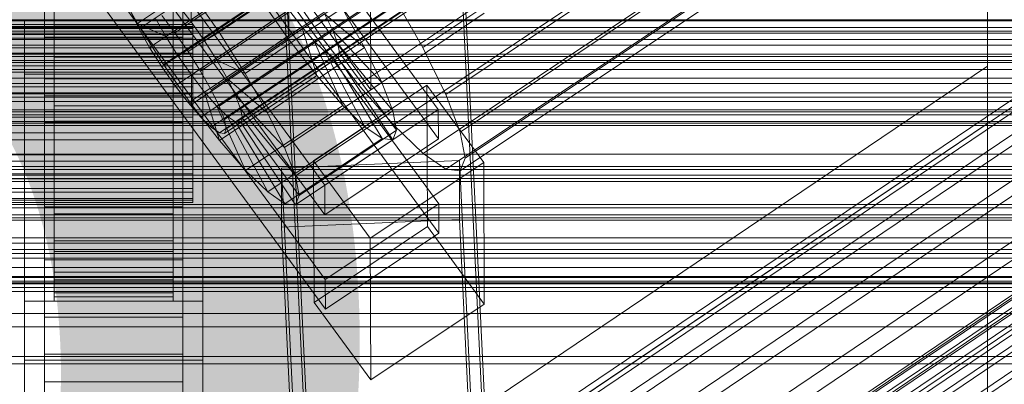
# Model space of a CAD drawing. Header units: millimetres. Extents: x -1970 to 61924, y -58230 to 6847.
# Tile 293 of 656: x 130 to 230, y -33417 to -33380. Entities that reach past the tile are written whole.
import ezdxf

# ---------------------------------------------------------------- set-up
doc = ezdxf.new("R2010")
doc.units = ezdxf.units.MM
for name, color, linetype, lineweight in [('COTAS_O', 1, 'Continuous', 0), ('frontal_C01', 7, 'Continuous', 0), ('frontal_C02', 7, 'Continuous', 0), ('frontal_C03', 7, 'Continuous', 0), ('frontal_dosificador', 7, 'Continuous', 0), ('frontal_secador', 7, 'Continuous', 0)]:
    doc.layers.add(name, color=color, linetype=linetype, lineweight=lineweight)
doc.dimstyles.new('R19_100', dxfattribs={"dimtxt": 250, "dimasz": 150, "dimexe": 150, "dimexo": 80, "dimgap": 100, "dimtad": 1, "dimtih": 1, "dimtoh": 1, "dimdsep": 46, "dimcen": 0.09, "dimadec": 0, "dimazin": 0, "dimtfac": 1, "dimtdec": 4, "dimtofl": 0, "dimtmove": 0, "dimatfit": 3, "dimfxl": 1, "dimtolj": 1, "dimtzin": 0, "dimarcsym": 0})

# ---------------------------------------------------------------- blocks, each defined once
blk = doc.blocks.new('DIM_R26_46')
at = {"layer": 'COTAS_O'}
for p, q in [((-1725, -33700), (-1575, -33655)), ((1725, -33700), (1575, -33655)), ((-1725, -34400), (-1725, -33700)), ((-1725, -33700), (1725, -33700)), ((-1725, -33700), (-1575, -33745)), ((1725, -33700), (1575, -33745)), ((1725, -34400), (1725, -33700))]:
    blk.add_line(p, q, dxfattribs=at)
blk.add_text('3450 O', height=250, dxfattribs=at).set_placement((0, -33600))

msp = doc.modelspace()

# ---------------------------------------------------------------- linework, layer by layer
at = {"layer": 'frontal_C01'}
for p, q in [((228.298, -33384.669), (228.298, -33264.081)), ((228.298, -33269.862), (228.298, -33390.45)), ((146.872, -33444.634), (331.181, -33320.299)), ((146.383, -33445.724), (330.692, -33321.389)), ((148.32, -33444.983), (332.629, -33320.649)), ((150.629, -33446.748), (334.938, -33322.414)), ((141.045, -33468.604), (354.844, -33324.376)), ((141.218, -33468.218), (355.017, -33323.99)), ((141.731, -33468.342), (355.53, -33324.113)), ((146.887, -33448.179), (331.197, -33323.844)), ((141.224, -33469.474), (355.022, -33325.246)), ((142.549, -33468.967), (356.348, -33324.739)), ((153.641, -33449.809), (337.95, -33325.474)), ((141.742, -33470.768), (355.541, -33326.54)), ((143.617, -33470.052), (357.415, -33325.823)), ((144.861, -33471.521), (358.659, -33327.293)), ((148.35, -33451.832), (332.659, -33327.497)), ((142.565, -33472.399), (356.363, -33328.171)), ((359.995, -33329.047), (146.196, -33473.275)), ((143.635, -33474.254), (357.434, -33330.026)), ((157.152, -33453.956), (341.461, -33329.621)), ((150.672, -33456.433), (334.981, -33332.099)), ((133, -33335.519), (133, -33381.742)), ((147, -33381.742), (147, -33335.519)), ((345.231, -33334.572), (160.922, -33458.907)), ((153.694, -33461.67), (338.003, -33337.335)), ((133, -33387.673), (133, -33341.451)), ((147, -33341.451), (147, -33387.673)), ((133, -33344.147), (133, -33390.369)), ((147, -33390.369), (147, -33344.147)), ((174.943, -33365.735), (177.811, -33425.524)), ((159.83, -33426.324), (156.962, -33366.535)), ((177.811, -33430.917), (174.943, -33371.129)), ((159.83, -33431.717), (156.962, -33371.929)), ((165.926, -33374.116), (165.983, -33387.057)), ((133, -33389.252), (133, -33376.311)), ((133, -33385.94), (133, -33376.311)), ((147, -33376.311), (147, -33389.252)), ((147, -33376.311), (147, -33385.94)), ((133, -33379.046), (133, -33381.742)), ((147, -33381.742), (147, -33379.046)), ((160.247, -33379.171), (165.983, -33387.057)), ((165.983, -33387.057), (177.451, -33379.321)), ((300, -33379.989), (-300, -33379.989)), ((131, -33385.478), (131, -33380.085)), ((131, -33380.085), (149, -33380.085)), ((131, -33425.923), (131, -33380.085)), ((149, -33380.085), (149, -33385.478)), ((149, -33380.085), (149, -33425.923)), ((133, -33381.742), (147, -33381.742)), ((228.298, -33384.669), (130, -33450.981)), ((228.298, -33505.257), (228.298, -33384.669)), ((228.298, -33384.669), (228.298, -33390.45)), ((149, -33385.478), (131, -33385.478)), ((131, -33431.315), (131, -33385.478)), ((147, -33385.94), (133, -33385.94)), ((133, -33385.94), (133, -33398.882)), ((147, -33398.882), (147, -33385.94)), ((149, -33431.315), (149, -33385.478)), ((147, -33387.673), (133, -33387.673)), ((133, -33387.673), (133, -33390.369)), ((147, -33390.369), (147, -33387.673)), ((147, -33389.252), (133, -33389.252)), ((133, -33389.252), (133, -33398.882)), ((147, -33398.882), (147, -33389.252)), ((130, -33456.762), (228.298, -33390.45)), ((133, -33390.369), (147, -33390.369)), ((228.298, -33390.45), (228.298, -33511.037)), ((133, -33398.882), (147, -33398.882))]:
    msp.add_line(p, q, dxfattribs=at)
at = {"layer": 'frontal_C02'}
for p, q in [((142.565, -33380.882), (356.363, -33237.906)), ((359.995, -33238.302), (146.196, -33381.277)), ((143.635, -33382.765), (357.434, -33239.79)), ((147.533, -33383.189), (361.332, -33240.214)), ((144.881, -33384.73), (358.68, -33241.754)), ((148.779, -33385.154), (362.578, -33242.179)), ((146.218, -33386.642), (360.017, -33243.667)), ((149.85, -33387.038), (363.648, -33244.062)), ((147.554, -33388.372), (361.352, -33245.396)), ((150.672, -33388.711), (364.471, -33245.736)), ((148.798, -33389.8), (362.596, -33246.825)), ((149.865, -33390.831), (363.664, -33247.856)), ((151.191, -33390.061), (364.989, -33247.086)), ((150.683, -33391.394), (364.482, -33248.418)), ((151.196, -33391.45), (364.995, -33248.474)), ((151.369, -33390.995), (365.168, -33248.02)), ((160.982, -33381.67), (345.291, -33258.415)), ((171.232, -33382.786), (355.541, -33259.532)), ((164.752, -33386.551), (349.061, -33263.296)), ((173.554, -33387.509), (357.863, -33264.255)), ((168.263, -33390.583), (352.572, -33267.329)), ((175.016, -33391.319), (359.326, -33268.064)), ((171.275, -33393.492), (355.584, -33270.238)), ((175.521, -33393.955), (359.83, -33270.7)), ((173.584, -33395.08), (357.893, -33271.825)), ((175.032, -33395.238), (359.341, -33271.983)), ((228.298, -33584.212), (228.298, -33293.718)), ((228.298, -33299.448), (228.298, -33589.943)), ((145.277, -33351.504), (172.809, -33389.026)), ((172.821, -33392.007), (145.289, -33354.485)), ((161.341, -33396.696), (133.809, -33359.173)), ((133, -33407.034), (133, -33361.216)), ((145.315, -33361.042), (172.847, -33398.564)), ((147, -33361.216), (147, -33407.034)), ((133.821, -33362.154), (161.353, -33399.676)), ((133, -33364.196), (133, -33410.015)), ((172.859, -33401.545), (145.327, -33364.022)), ((147, -33410.015), (147, -33364.196)), ((161.379, -33406.233), (133.847, -33368.711)), ((133, -33416.572), (133, -33370.753)), ((134, -33380.437), (134, -33370.445)), ((134, -33380.648), (134, -33370.891)), ((134, -33380.838), (134, -33371.293)), ((146, -33370.445), (146, -33380.437)), ((146, -33370.891), (146, -33380.648)), ((146, -33371.293), (146, -33380.838)), ((147, -33370.753), (147, -33416.572)), ((133.859, -33371.691), (161.391, -33409.214)), ((134, -33381.458), (134, -33372.601)), ((134, -33381.825), (134, -33373.377)), ((146, -33372.601), (146, -33381.458)), ((146, -33373.377), (146, -33381.825)), ((133, -33373.734), (133, -33419.552)), ((142.416, -33380.342), (152.246, -33373.768)), ((147, -33419.552), (147, -33373.734)), ((147.835, -33380.182), (157.665, -33373.608)), ((155.103, -33375.096), (145.274, -33381.669)), ((150.644, -33381.238), (160.474, -33374.665)), ((134, -33382.811), (134, -33375.457)), ((146, -33375.457), (146, -33382.811)), ((159.001, -33375.52), (149.171, -33382.094)), ((160.982, -33381.67), (157.211, -33376.273)), ((134, -33383.331), (134, -33376.554)), ((134, -33380.609), (134, -33376.554)), ((142.416, -33380.342), (140.156, -33376.366)), ((146, -33376.554), (146, -33383.331)), ((146, -33376.554), (146, -33380.609)), ((156.35, -33377.061), (146.52, -33383.634)), ((147.823, -33377.201), (147.835, -33380.182)), ((147.823, -33377.201), (150.644, -33381.238)), ((145.047, -33384.49), (154.877, -33377.916)), ((160.247, -33377.485), (150.417, -33384.059)), ((154.877, -33377.916), (157.698, -33381.953)), ((168.21, -33377.471), (171.232, -33382.786)), ((134, -33384.615), (134, -33379.265)), ((134, -33379.265), (134, -33383.766)), ((142.565, -33380.882), (141.742, -33379.208)), ((146, -33383.766), (146, -33379.265)), ((146, -33379.265), (146, -33384.615)), ((147.835, -33380.182), (146.499, -33378.452)), ((157.686, -33378.973), (147.856, -33385.546)), ((153.275, -33385.386), (163.105, -33378.812)), ((157.698, -33381.953), (157.686, -33378.973)), ((159.022, -33380.702), (157.686, -33378.973)), ((165.365, -33382.788), (163.105, -33378.812)), ((145.274, -33381.669), (142.416, -33380.342)), ((145.047, -33384.49), (142.416, -33380.342)), ((144.203, -33379.786), (145.274, -33381.669)), ((144.861, -33379.548), (146.196, -33381.277)), ((149.171, -33382.094), (147.835, -33380.182)), ((161.318, -33379.368), (151.488, -33385.942)), ((165.365, -33382.788), (161.318, -33379.368)), ((161.318, -33379.368), (162.14, -33381.042)), ((-148, -33380.437), (148, -33380.437)), ((-148, -33380.648), (148, -33380.648)), ((-148, -33380.838), (148, -33380.838)), ((134, -33380.648), (134, -33380.437)), ((146, -33380.437), (134, -33380.437)), ((134, -33380.437), (134, -33380.838)), ((134, -33385.251), (134, -33380.609)), ((134, -33380.609), (146, -33380.609)), ((134, -33385.265), (134, -33380.609)), ((134, -33381.458), (134, -33380.648)), ((146, -33380.648), (134, -33380.648)), ((146, -33380.838), (134, -33380.838)), ((134, -33380.838), (134, -33381.825)), ((143.635, -33382.765), (142.565, -33380.882)), ((146, -33380.437), (146, -33380.648)), ((146, -33380.838), (146, -33380.437)), ((146, -33380.609), (146, -33385.251)), ((146, -33380.609), (146, -33385.265)), ((146, -33380.648), (146, -33381.458)), ((146, -33381.825), (146, -33380.838)), ((146.196, -33381.277), (147.533, -33383.189)), ((148, -33380.648), (148, -33380.437)), ((148, -33380.437), (148, -33380.838)), ((148, -33381.458), (148, -33380.648)), ((148, -33380.838), (148, -33381.825)), ((149.171, -33382.094), (150.644, -33381.238)), ((159.022, -33380.702), (149.192, -33387.276)), ((150.644, -33381.238), (153.275, -33385.386)), ((162.14, -33381.042), (152.311, -33387.616)), ((160.518, -33385.605), (159.022, -33380.702)), ((160.266, -33382.131), (159.022, -33380.702)), ((167.102, -33386.322), (162.14, -33381.042)), ((162.14, -33381.042), (162.659, -33382.392)), ((-148, -33381.458), (148, -33381.458)), ((-148, -33381.825), (148, -33381.825)), ((134, -33382.811), (134, -33381.458)), ((146, -33381.458), (134, -33381.458)), ((146, -33381.825), (134, -33381.825)), ((134, -33381.825), (134, -33383.331)), ((145.274, -33381.669), (146.52, -33383.634)), ((146, -33381.458), (146, -33382.811)), ((146, -33383.331), (146, -33381.825)), ((147.868, -33388.527), (157.698, -33381.953)), ((148, -33382.811), (148, -33381.458)), ((148, -33381.825), (148, -33383.331)), ((150.417, -33384.059), (149.171, -33382.094)), ((160.266, -33382.131), (150.436, -33388.705)), ((157.698, -33381.953), (160.518, -33385.605)), ((163.144, -33388.621), (160.266, -33382.131)), ((161.333, -33383.162), (160.266, -33382.131)), ((164.752, -33386.551), (160.982, -33381.67)), ((-148, -33382.811), (148, -33382.811)), ((-148, -33383.331), (148, -33383.331)), ((134, -33384.615), (134, -33382.811)), ((146, -33382.811), (134, -33382.811)), ((146, -33383.331), (134, -33383.331)), ((134, -33383.331), (134, -33385.251)), ((144.881, -33384.73), (143.635, -33382.765)), ((146, -33382.811), (146, -33384.615)), ((146, -33385.251), (146, -33383.331)), ((147.533, -33383.189), (148.779, -33385.154)), ((148, -33384.615), (148, -33382.811)), ((148, -33383.331), (148, -33385.251)), ((161.333, -33383.162), (151.503, -33389.736)), ((162.659, -33382.392), (152.829, -33388.965)), ((162.837, -33383.326), (153.008, -33389.899)), ((155.535, -33389.362), (165.365, -33382.788)), ((165.397, -33390.797), (161.333, -33383.162)), ((162.151, -33383.725), (161.333, -33383.162)), ((168.196, -33389.171), (162.659, -33382.392)), ((162.659, -33382.392), (162.837, -33383.326)), ((162.837, -33383.326), (162.664, -33383.78)), ((168.573, -33391.143), (162.837, -33383.326)), ((167.102, -33386.322), (165.365, -33382.788)), ((171.232, -33382.786), (173.554, -33387.509)), ((134, -33383.766), (134, -33386.747)), ((146, -33383.766), (134, -33383.766)), ((134, -33383.766), (134, -33388.653)), ((146.52, -33383.634), (145.047, -33384.49)), ((146, -33386.747), (146, -33383.766)), ((146, -33388.653), (146, -33383.766)), ((146.52, -33383.634), (147.856, -33385.546)), ((151.488, -33385.942), (150.417, -33384.059)), ((150.417, -33384.059), (153.275, -33385.386)), ((162.151, -33383.725), (152.321, -33390.298)), ((162.664, -33383.78), (152.835, -33390.354)), ((167.125, -33391.985), (162.151, -33383.725)), ((162.664, -33383.78), (162.151, -33383.725)), ((168.208, -33392.103), (162.664, -33383.78)), ((-148, -33384.615), (148, -33384.615)), ((-148, -33385.251), (148, -33385.251)), ((134, -33386.747), (134, -33384.615)), ((146, -33384.615), (134, -33384.615)), ((146, -33385.251), (134, -33385.251)), ((134, -33385.251), (134, -33387.457)), ((134, -33387.457), (134, -33385.265)), ((134, -33385.265), (146, -33385.265)), ((134, -33390.205), (134, -33385.265)), ((146.218, -33386.642), (144.881, -33384.73)), ((147.868, -33388.527), (145.047, -33384.49)), ((146, -33384.615), (146, -33386.747)), ((146, -33387.457), (146, -33385.251)), ((146, -33385.265), (146, -33387.457)), ((146, -33385.265), (146, -33390.205)), ((148, -33386.747), (148, -33384.615)), ((148, -33385.251), (148, -33387.457)), ((148.779, -33385.154), (149.85, -33387.038)), ((147.856, -33385.546), (147.868, -33388.527)), ((147.856, -33385.546), (149.192, -33387.276)), ((150.688, -33392.178), (160.518, -33385.605)), ((152.311, -33387.616), (151.488, -33385.942)), ((151.488, -33385.942), (155.535, -33389.362)), ((153.275, -33385.386), (155.535, -33389.362)), ((160.518, -33385.605), (163.144, -33388.621)), ((148, -33386.747), (-148, -33386.747)), ((134, -33386.747), (146, -33386.747)), ((134, -33389.062), (134, -33386.747)), ((146, -33386.747), (146, -33389.062)), ((147.554, -33388.372), (146.218, -33386.642)), ((148, -33389.062), (148, -33386.747)), ((149.192, -33387.276), (150.688, -33392.178)), ((149.192, -33387.276), (150.436, -33388.705)), ((149.85, -33387.038), (150.672, -33388.711)), ((157.272, -33392.895), (167.102, -33386.322)), ((160.19, -33394.238), (171.658, -33386.569)), ((168.263, -33390.583), (164.752, -33386.551)), ((168.196, -33389.171), (167.102, -33386.322)), ((171.658, -33386.569), (171.715, -33400.875)), ((171.658, -33386.569), (177.394, -33394.386)), ((-148, -33387.457), (148, -33387.457)), ((146, -33387.457), (134, -33387.457)), ((134, -33387.457), (134, -33389.797)), ((146, -33389.797), (146, -33387.457)), ((148, -33387.457), (148, -33389.797)), ((152.829, -33388.965), (152.311, -33387.616)), ((152.311, -33387.616), (157.272, -33392.895)), ((173.554, -33387.509), (175.016, -33391.319)), ((-148, -33389.062), (148, -33389.062)), ((134, -33389.062), (134, -33388.653)), ((134, -33388.653), (134, -33393.593)), ((134, -33388.653), (146, -33388.653)), ((134, -33391.402), (134, -33389.062)), ((146, -33389.062), (134, -33389.062)), ((146, -33393.593), (146, -33388.653)), ((146, -33388.653), (146, -33389.062)), ((146, -33389.062), (146, -33391.402)), ((148.798, -33389.8), (147.554, -33388.372)), ((150.688, -33392.178), (147.868, -33388.527)), ((148, -33391.402), (148, -33389.062)), ((150.436, -33388.705), (153.314, -33395.195)), ((150.436, -33388.705), (151.503, -33389.736)), ((150.672, -33388.711), (151.191, -33390.061)), ((153.008, -33389.899), (152.829, -33388.965)), ((152.829, -33388.965), (158.366, -33395.745)), ((153.314, -33395.195), (163.144, -33388.621)), ((158.366, -33395.745), (168.196, -33389.171)), ((172.809, -33389.026), (161.341, -33396.696)), ((163.144, -33388.621), (165.397, -33390.797)), ((168.573, -33391.143), (168.196, -33389.171)), ((172.821, -33392.007), (172.809, -33389.026)), ((-148, -33389.797), (148, -33389.797)), ((134, -33389.797), (134, -33390.205)), ((146, -33389.797), (134, -33389.797)), ((134, -33389.797), (134, -33392.112)), ((134, -33390.205), (146, -33390.205)), ((134, -33395.092), (134, -33390.205)), ((146, -33390.205), (146, -33389.797)), ((146, -33392.112), (146, -33389.797)), ((146, -33390.205), (146, -33395.092)), ((148, -33389.797), (148, -33392.112)), ((149.865, -33390.831), (148.798, -33389.8)), ((151.191, -33390.061), (151.369, -33390.995)), ((151.503, -33389.736), (155.567, -33397.371)), ((151.503, -33389.736), (152.321, -33390.298)), ((152.835, -33390.354), (153.008, -33389.899)), ((153.008, -33389.899), (158.743, -33397.717)), ((155.535, -33389.362), (157.272, -33392.895)), ((150.683, -33391.394), (149.865, -33390.831)), ((151.369, -33390.995), (151.196, -33391.45)), ((152.321, -33390.298), (157.295, -33398.558)), ((152.321, -33390.298), (152.835, -33390.354)), ((152.835, -33390.354), (158.378, -33398.676)), ((155.567, -33397.371), (165.397, -33390.797)), ((158.743, -33397.717), (168.573, -33391.143)), ((165.397, -33390.797), (167.125, -33391.985)), ((168.208, -33392.103), (168.573, -33391.143)), ((171.275, -33393.492), (168.263, -33390.583)), ((-148, -33391.402), (148, -33391.402)), ((-148, -33392.112), (148, -33392.112)), ((134, -33393.607), (134, -33391.402)), ((134, -33391.402), (134, -33393.593)), ((146, -33391.402), (134, -33391.402)), ((134, -33392.112), (134, -33395.092)), ((146, -33392.112), (134, -33392.112)), ((134, -33392.112), (134, -33394.244)), ((146, -33393.593), (146, -33391.402)), ((146, -33391.402), (146, -33393.607)), ((146, -33395.092), (146, -33392.112)), ((146, -33394.244), (146, -33392.112)), ((148, -33393.607), (148, -33391.402)), ((148, -33392.112), (148, -33394.244)), ((151.196, -33391.45), (150.683, -33391.394)), ((153.314, -33395.195), (150.688, -33392.178)), ((157.295, -33398.558), (167.125, -33391.985)), ((158.378, -33398.676), (168.208, -33392.103)), ((161.353, -33399.676), (172.821, -33392.007)), ((167.125, -33391.985), (168.208, -33392.103)), ((175.016, -33391.319), (175.521, -33393.955)), ((157.272, -33392.895), (158.366, -33395.745)), ((-148, -33393.607), (148, -33393.607)), ((-148, -33394.244), (148, -33394.244)), ((134, -33393.593), (134, -33398.249)), ((134, -33393.593), (146, -33393.593)), ((134, -33395.528), (134, -33393.607)), ((134, -33393.607), (134, -33398.249)), ((146, -33393.607), (134, -33393.607)), ((134, -33394.244), (134, -33399.594)), ((146, -33394.244), (134, -33394.244)), ((134, -33394.244), (134, -33396.048)), ((146, -33398.249), (146, -33393.593)), ((146, -33398.249), (146, -33393.607)), ((146, -33393.607), (146, -33395.528)), ((146, -33399.594), (146, -33394.244)), ((146, -33396.048), (146, -33394.244)), ((148, -33395.528), (148, -33393.607)), ((148, -33394.244), (148, -33396.048)), ((156.962, -33394.972), (174.943, -33394.179)), ((160.247, -33408.545), (160.19, -33394.238)), ((165.926, -33402.055), (160.19, -33394.238)), ((173.584, -33395.08), (171.275, -33393.492)), ((174.943, -33394.179), (174.943, -33400.141)), ((174.943, -33394.179), (177.811, -33453.445)), ((175.521, -33393.955), (175.032, -33395.238)), ((134, -33395.092), (146, -33395.092)), ((134, -33399.594), (134, -33395.092)), ((146, -33395.092), (146, -33399.594)), ((155.567, -33397.371), (153.314, -33395.195)), ((156.962, -33400.934), (156.962, -33394.972)), ((159.83, -33454.238), (156.962, -33394.972)), ((177.394, -33394.386), (165.926, -33402.055)), ((175.032, -33395.238), (173.584, -33395.08)), ((177.451, -33408.693), (177.394, -33394.386)), ((-148, -33395.528), (148, -33395.528)), ((-148, -33396.048), (148, -33396.048)), ((134, -33397.033), (134, -33395.528)), ((134, -33395.528), (134, -33402.305)), ((146, -33395.528), (134, -33395.528)), ((134, -33396.048), (134, -33403.402)), ((146, -33396.048), (134, -33396.048)), ((134, -33396.048), (134, -33397.401)), ((146, -33402.305), (146, -33395.528)), ((146, -33395.528), (146, -33397.033)), ((146, -33403.402), (146, -33396.048)), ((146, -33397.401), (146, -33396.048)), ((148, -33397.033), (148, -33395.528)), ((148, -33396.048), (148, -33397.401)), ((158.366, -33395.745), (158.743, -33397.717)), ((-148, -33397.033), (148, -33397.033)), ((134, -33398.02), (134, -33397.033)), ((134, -33397.033), (134, -33405.482)), ((146, -33397.033), (134, -33397.033)), ((146, -33405.482), (146, -33397.033)), ((146, -33397.033), (146, -33398.02)), ((148, -33398.02), (148, -33397.033)), ((161.341, -33396.696), (161.353, -33399.676)), ((-148, -33397.401), (148, -33397.401)), ((-148, -33398.02), (148, -33398.02)), ((-148, -33398.211), (148, -33398.211)), ((134, -33397.401), (134, -33406.258)), ((146, -33397.401), (134, -33397.401)), ((134, -33397.401), (134, -33398.211)), ((134, -33398.422), (134, -33398.02)), ((134, -33398.02), (134, -33407.566)), ((146, -33398.02), (134, -33398.02)), ((134, -33398.211), (134, -33407.968)), ((146, -33398.211), (134, -33398.211)), ((134, -33398.211), (134, -33398.422)), ((134, -33398.249), (134, -33402.305)), ((134, -33398.249), (146, -33398.249)), ((146, -33406.258), (146, -33397.401)), ((146, -33398.211), (146, -33397.401)), ((146, -33407.566), (146, -33398.02)), ((146, -33398.02), (146, -33398.422)), ((146, -33407.968), (146, -33398.211)), ((146, -33398.422), (146, -33398.211)), ((146, -33402.305), (146, -33398.249)), ((148, -33397.401), (148, -33398.211)), ((148, -33398.422), (148, -33398.02)), ((148, -33398.211), (148, -33398.422)), ((157.295, -33398.558), (155.567, -33397.371)), ((158.743, -33397.717), (158.378, -33398.676)), ((-148, -33398.422), (148, -33398.422)), ((134, -33398.422), (134, -33408.414)), ((146, -33398.422), (134, -33398.422)), ((146, -33408.414), (146, -33398.422)), ((158.378, -33398.676), (157.295, -33398.558)), ((172.847, -33398.564), (161.379, -33406.233)), ((172.859, -33401.545), (172.847, -33398.564)), ((134, -33399.594), (146, -33399.594)), ((134, -33403.402), (134, -33399.594)), ((146, -33399.594), (146, -33403.402)), ((174.943, -33400.141), (156.962, -33400.934)), ((177.811, -33459.407), (174.943, -33400.141)), ((159.83, -33460.2), (156.962, -33400.934)), ((171.715, -33400.875), (160.247, -33408.545)), ((177.451, -33408.693), (171.715, -33400.875)), ((161.391, -33409.214), (172.859, -33401.545)), ((165.926, -33402.055), (165.983, -33416.362)), ((134, -33402.305), (134, -33405.482)), ((134, -33402.305), (146, -33402.305)), ((146, -33405.482), (146, -33402.305)), ((134, -33403.402), (146, -33403.402)), ((134, -33406.258), (134, -33403.402)), ((146, -33403.402), (146, -33406.258)), ((133, -33418.537), (133, -33404.231)), ((133, -33404.231), (147, -33404.231)), ((133, -33413.776), (133, -33404.231)), ((147, -33404.231), (147, -33418.537)), ((147, -33404.231), (147, -33413.776)), ((134, -33405.482), (134, -33407.566)), ((134, -33405.482), (146, -33405.482)), ((146, -33407.566), (146, -33405.482)), ((147, -33407.034), (133, -33407.034)), ((133, -33407.034), (133, -33410.015)), ((134, -33406.258), (146, -33406.258)), ((134, -33407.968), (134, -33406.258)), ((146, -33406.258), (146, -33407.968)), ((147, -33410.015), (147, -33407.034)), ((161.379, -33406.233), (161.391, -33409.214)), ((134, -33407.566), (134, -33408.414)), ((134, -33407.566), (146, -33407.566)), ((134, -33407.968), (146, -33407.968)), ((134, -33408.414), (134, -33407.968)), ((146, -33408.414), (146, -33407.566)), ((146, -33407.968), (146, -33408.414)), ((131, -33414.365), (131, -33408.404)), ((131, -33408.404), (149, -33408.404)), ((131, -33453.84), (131, -33408.404)), ((134, -33408.414), (146, -33408.414)), ((149, -33408.404), (149, -33414.365)), ((149, -33408.404), (149, -33453.84)), ((160.247, -33408.545), (165.983, -33416.362)), ((165.983, -33416.362), (177.451, -33408.693)), ((133, -33410.015), (147, -33410.015)), ((147, -33413.776), (133, -33413.776)), ((133, -33413.776), (133, -33428.083)), ((147, -33428.083), (147, -33413.776)), ((149, -33414.365), (131, -33414.365)), ((131, -33459.801), (131, -33414.365)), ((149, -33459.801), (149, -33414.365)), ((147, -33416.572), (133, -33416.572)), ((133, -33416.572), (133, -33419.552)), ((147, -33419.552), (147, -33416.572))]:
    msp.add_line(p, q, dxfattribs=at)
at = {"layer": 'frontal_C03'}
for p, q in [((1250, -33380.081), (-1250, -33380.081)), ((-1500, -33381.328), (1500, -33381.328)), ((-1250, -33380.749), (1250, -33380.749)), ((1250, -33381.139), (-1250, -33381.139)), ((-1500, -33381.963), (1500, -33381.963)), ((-1250, -33382.542), (1250, -33382.542)), ((-1500, -33383.667), (1500, -33383.667)), ((-1500, -33384.28), (1500, -33384.28)), ((1250, -33383.446), (-1250, -33383.446)), ((1250, -33384.1), (-1250, -33384.1)), ((1250, -33384.981), (-1250, -33384.981)), ((-1500, -33385.868), (1500, -33385.868)), ((-1500, -33386.418), (1500, -33386.418)), ((-1500, -33387.367), (1500, -33387.367)), ((-1500, -33387.781), (1500, -33387.781)), ((-1500, -33388.23), (1500, -33388.23)), ((-1250, -33387.35), (1250, -33387.35)), ((-1500, -33389.276), (1500, -33389.276)), ((-1250, -33389.081), (1250, -33389.081)), ((-1500, -33389.594), (1500, -33389.594)), ((-1500, -33390.251), (1500, -33390.251)), ((-1500, -33390.416), (1500, -33390.416)), ((-1500, -33390.64), (1500, -33390.64)), ((-1250, -33393.561), (1250, -33393.561)), ((1250, -33394.787), (-1250, -33394.787)), ((-1250, -33395.114), (1250, -33395.114)), ((1250, -33395.669), (-1250, -33395.669)), ((1250, -33396.322), (-1250, -33396.322)), ((1250, -33398.63), (-1250, -33398.63)), ((-1250, -33398.961), (1250, -33398.961)), ((-1250, -33399.687), (1250, -33399.687)), ((-1250, -33400.228), (1250, -33400.228)), ((1250, -33402.539), (-1250, -33402.539)), ((-1250, -33403.181), (1250, -33403.181)), ((1250, -33403.596), (-1250, -33403.596)), ((-1250, -33404.077), (1250, -33404.077)), ((1250, -33405.904), (-1250, -33405.904)), ((-1250, -33405.933), (1250, -33405.933)), ((-1250, -33406.397), (1250, -33406.397)), ((1250, -33406.557), (-1250, -33406.557)), ((-1250, -33407.03), (1250, -33407.03)), ((1250, -33407.439), (-1250, -33407.439))]:
    msp.add_line(p, q, dxfattribs=at)
at = {"layer": 'frontal_dosificador'}
msp.add_line((-770, -33400), (770, -33400), dxfattribs=at)
at = {"layer": 'frontal_secador'}
for p, q in [((-1250, -33396), (1250, -33396)), ((-1250, -33402), (1250, -33402)), ((-1250, -33405), (1250, -33405)), ((1250, -33406), (-1250, -33406)), ((-1250, -33406.659), (1250, -33406.659)), ((1250, -33409.659), (-1250, -33409.659)), ((-1250, -33411), (1250, -33411)), ((1250, -33414), (-1250, -33414)), ((-1250, -33414.728), (1250, -33414.728))]:
    msp.add_line(p, q, dxfattribs=at)

# ---------------------------------------------------------------- dimensions: what is measured, and where the dimension line sits
at = {"layer": 'COTAS_O'}
dim = msp.add_aligned_dim(p1=(-1725, -34400), p2=(1725, -34400), distance=700, text='<> O', dimstyle='R19_100', dxfattribs=at)
dim.commit()
dim.dimension.update_dxf_attribs({"geometry": 'DIM_R26_46', "text_midpoint": (0, -33700)})

doc.saveas('drawing.dxf')
